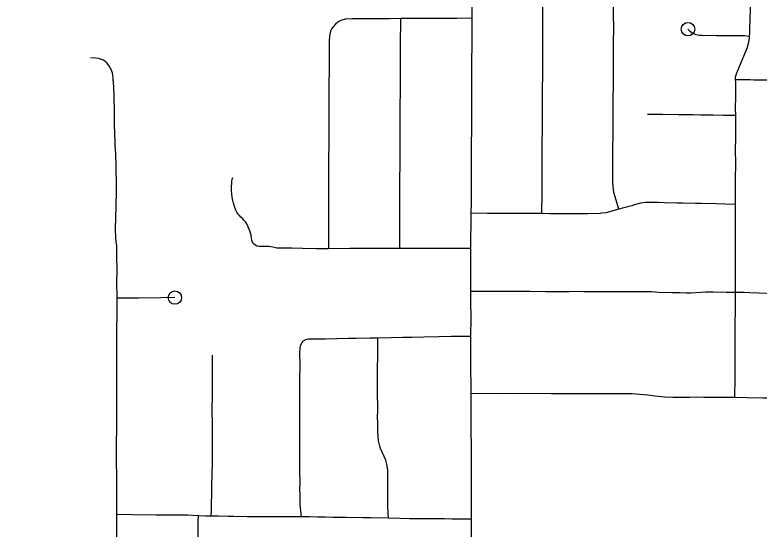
# Model space of a CAD drawing. Extents: x -19 to 366, y -4 to 359.
# Drawn here: x 154.467 to 154.991, y 195.024 to 195.386 of the extents above; entities that cross this region are included whole.
import ezdxf

# ---------------------------------------------------------------- set-up
doc = ezdxf.new("R2010")
doc.units = 0
doc.layers.add('Level 33', color=7, linetype='Continuous')
doc.layers.add('Level 60', color=7, linetype='Continuous')

msp = doc.modelspace()

# ---------------------------------------------------------------- linework, layer by layer
at = {"layer": 'Level 33'}
for points in [[(154.78918, 195.3839), (154.78923, 195.38952), (154.78926, 195.4002), (154.78923, 195.40772)], [(154.83828, 195.24611), (154.83842, 195.2605), (154.83843, 195.26952), (154.83846, 195.27573), (154.8385, 195.28405), (154.83857, 195.29509), (154.8386, 195.30582), (154.83866, 195.31179), (154.8387, 195.32482), (154.83876, 195.33158), (154.83885, 195.34645), (154.83883, 195.35512), (154.83894, 195.36654), (154.83897, 195.37733), (154.839, 195.38898), (154.83894, 195.40768)], [(154.89261, 195.24926), (154.89062, 195.25568), (154.88904, 195.26104), (154.8883, 195.26768), (154.88826, 195.27599), (154.88836, 195.29327), (154.88849, 195.30072), (154.88848, 195.30759), (154.88859, 195.32891), (154.88867, 195.33449), (154.88868, 195.3451), (154.88874, 195.35322), (154.88877, 195.36586), (154.88888, 195.3779), (154.88886, 195.38585), (154.88882, 195.39407), (154.88886, 195.40777)], [(154.98458, 195.37112), (154.98477, 195.37336), (154.98494, 195.37736), (154.98514, 195.38177), (154.98525, 195.39131), (154.9855, 195.4083)], [(154.69968, 195.38319), (154.69646, 195.3823), (154.69446, 195.3811), (154.69284, 195.37976), (154.6911, 195.37792), (154.69021, 195.37659), (154.68937, 195.3748), (154.68852, 195.37136), (154.68824, 195.36747), (154.68827, 195.35857), (154.68807, 195.32631), (154.68804, 195.3028), (154.68791, 195.27707), (154.68785, 195.25619), (154.68776, 195.24022), (154.6879, 195.22136)], [(154.73879, 195.38361), (154.73074, 195.38359), (154.72373, 195.3836), (154.71527, 195.3836), (154.71144, 195.38359), (154.70478, 195.38358), (154.70003, 195.38329), (154.69968, 195.38319)], [(154.73812, 195.22155), (154.73812, 195.23814), (154.73816, 195.24979), (154.73824, 195.26846), (154.73833, 195.28267), (154.73832, 195.28547), (154.73838, 195.30176), (154.73839, 195.31005), (154.73842, 195.3202), (154.7385, 195.33394), (154.73859, 195.34445), (154.73868, 195.35265), (154.73871, 195.36411), (154.73879, 195.38361)], [(154.78918, 195.3839), (154.77841, 195.38379), (154.76868, 195.38375), (154.76133, 195.38374), (154.7489, 195.38364), (154.73879, 195.38361)], [(154.78851, 195.24636), (154.78854, 195.25431), (154.7886, 195.26875), (154.78866, 195.27962), (154.7887, 195.29322), (154.78878, 195.3071), (154.78882, 195.317), (154.78887, 195.32852), (154.78898, 195.34017), (154.78899, 195.35244), (154.78907, 195.36643), (154.78911, 195.37666), (154.78918, 195.3839)], [(154.98458, 195.37112), (154.98113, 195.37142), (154.97647, 195.37152), (154.97542, 195.37149), (154.96659, 195.37145), (154.96432, 195.37145), (154.96138, 195.37146), (154.95133, 195.3718), (154.9492, 195.37174), (154.94712, 195.37224), (154.94427, 195.37347), (154.94286, 195.37455), (154.94125, 195.37619)], [(154.97472, 195.34037), (154.97469, 195.34061), (154.97477, 195.34255), (154.97533, 195.34474), (154.97617, 195.34661), (154.97632, 195.34695), (154.97758, 195.34995), (154.98059, 195.35707), (154.98308, 195.36344), (154.98406, 195.36714), (154.98449, 195.3701), (154.98458, 195.37112)], [(154.53888, 195.18641), (154.5387, 195.19876), (154.53882, 195.20496), (154.53879, 195.20924), (154.53874, 195.21325), (154.53869, 195.21655), (154.53859, 195.22134), (154.53855, 195.22367), (154.53824, 195.22615), (154.53803, 195.22916), (154.53787, 195.23143), (154.53778, 195.23282), (154.53769, 195.23412), (154.53775, 195.2367), (154.53789, 195.24163), (154.53803, 195.24568), (154.53815, 195.24886), (154.53824, 195.25215), (154.53837, 195.26114), (154.53844, 195.26617), (154.53819, 195.27842), (154.53808, 195.28269), (154.53798, 195.28522), (154.53785, 195.28824), (154.5375, 195.29441), (154.53739, 195.29697), (154.53724, 195.30144), (154.53711, 195.31028), (154.53707, 195.31482), (154.537, 195.31959), (154.53681, 195.32679), (154.53669, 195.33007), (154.53623, 195.33918), (154.53619, 195.33972), (154.53614, 195.34117), (154.5361, 195.34246), (154.53593, 195.34369), (154.53561, 195.34542), (154.53522, 195.34662), (154.53451, 195.34823), (154.53356, 195.34979), (154.53235, 195.35144), (154.53154, 195.35245), (154.53035, 195.35346), (154.52917, 195.35423), (154.52787, 195.35489), (154.52584, 195.35553), (154.52382, 195.35581), (154.52014, 195.35595)], [(155.03919, 195.33947), (155.03518, 195.33973), (155.02717, 195.34003), (155.02274, 195.34006), (155.0185, 195.3401), (155.01225, 195.3401), (155.00672, 195.3402), (155.00476, 195.34012), (154.99896, 195.34019), (154.99441, 195.34023), (154.99284, 195.34024), (154.98775, 195.34035), (154.98507, 195.34037), (154.98282, 195.34038), (154.97967, 195.34038), (154.97635, 195.34045), (154.97472, 195.34037)], [(154.97486, 195.31536), (154.97477, 195.32057), (154.97498, 195.32847), (154.97492, 195.33707), (154.97488, 195.33893), (154.97472, 195.34037)], [(154.97486, 195.31536), (154.9663, 195.31541), (154.95896, 195.31549), (154.95029, 195.31563), (154.94458, 195.31569), (154.93432, 195.31579), (154.92332, 195.31594), (154.92043, 195.31598), (154.9128, 195.31613)], [(154.97479, 195.25264), (154.97483, 195.26304), (154.97483, 195.26871), (154.97487, 195.28305), (154.97485, 195.28936), (154.97492, 195.30045), (154.97495, 195.30758), (154.97486, 195.31536)], [(154.6879, 195.22136), (154.67937, 195.22135), (154.66959, 195.22145), (154.66219, 195.22172), (154.65146, 195.22181), (154.64874, 195.22244), (154.64714, 195.22277), (154.64574, 195.22288), (154.64292, 195.22293), (154.64143, 195.22296), (154.63894, 195.223), (154.6378, 195.22311), (154.63725, 195.22328), (154.63662, 195.22358), (154.63575, 195.22425), (154.63492, 195.22512), (154.6343, 195.22606), (154.63379, 195.22742), (154.6333, 195.23033), (154.63327, 195.23117), (154.63288, 195.23229), (154.6324, 195.23404), (154.63156, 195.23614), (154.63059, 195.23834), (154.63022, 195.23903), (154.6294, 195.24024), (154.6282, 195.24161), (154.62717, 195.2426), (154.62617, 195.24361), (154.62505, 195.24479), (154.62399, 195.24601), (154.62318, 195.24707), (154.62247, 195.24852), (154.62149, 195.25116), (154.62086, 195.25352), (154.62042, 195.25541), (154.61999, 195.25784), (154.61969, 195.25999), (154.6195, 195.26248), (154.6195, 195.26489), (154.61962, 195.26773), (154.61977, 195.2693), (154.61995, 195.27014), (154.62051, 195.27151)], [(154.97479, 195.25264), (154.96747, 195.25284), (154.96109, 195.25297), (154.95073, 195.25322), (154.94652, 195.25329), (154.93768, 195.25348), (154.93355, 195.25357), (154.92464, 195.25381), (154.92044, 195.25391), (154.91428, 195.25405), (154.91128, 195.25393), (154.90779, 195.2534), (154.90349, 195.25221), (154.90159, 195.25169), (154.89952, 195.25112), (154.89261, 195.24926)], [(154.89261, 195.24926), (154.88324, 195.24679), (154.88043, 195.24634), (154.87932, 195.24623), (154.87031, 195.24598), (154.86775, 195.24599), (154.85801, 195.24601), (154.84397, 195.24609), (154.83828, 195.24611)], [(154.97471, 195.1905), (154.97471, 195.19915), (154.9747, 195.2074), (154.97472, 195.2185), (154.97472, 195.22566), (154.97478, 195.23465), (154.97478, 195.24443), (154.97479, 195.25264)], [(154.78829, 195.22156), (154.78829, 195.2286), (154.78848, 195.23876), (154.78851, 195.24636)], [(154.83828, 195.24611), (154.8316, 195.24612), (154.82227, 195.24612), (154.81983, 195.24614), (154.81154, 195.24617), (154.80498, 195.24619), (154.79991, 195.24621), (154.78851, 195.24636)], [(154.73812, 195.22155), (154.73197, 195.22154), (154.72114, 195.22154), (154.71212, 195.22153), (154.70288, 195.22152), (154.6879, 195.22136)], [(154.78829, 195.22156), (154.77185, 195.22158), (154.76306, 195.22158), (154.75745, 195.22159), (154.74902, 195.22156), (154.73812, 195.22155)], [(154.78829, 195.19124), (154.78829, 195.20258), (154.78829, 195.21358), (154.78829, 195.22156)], [(154.7883, 195.15942), (154.78831, 195.17258), (154.78829, 195.1843), (154.78829, 195.19124)], [(154.97471, 195.1905), (154.96819, 195.19061), (154.95888, 195.19068), (154.95376, 195.19074), (154.9435, 195.19012), (154.94019, 195.19014), (154.93535, 195.19025), (154.92986, 195.1903), (154.92059, 195.19057), (154.91551, 195.19091), (154.90407, 195.19098), (154.90284, 195.19099), (154.89206, 195.19102), (154.88346, 195.19104), (154.8679, 195.19109), (154.86529, 195.19111), (154.8575, 195.19109), (154.84386, 195.19108), (154.84107, 195.19106), (154.82984, 195.19112), (154.82318, 195.19115), (154.81596, 195.19112), (154.78829, 195.19124)], [(154.53871, 195.03389), (154.53874, 195.03846), (154.53868, 195.04197), (154.53869, 195.04485), (154.5387, 195.04862), (154.53864, 195.05207), (154.53859, 195.06017), (154.53852, 195.07204), (154.53849, 195.08303), (154.53858, 195.09585), (154.53863, 195.10686), (154.5386, 195.11504), (154.53863, 195.1266), (154.53862, 195.13911), (154.53859, 195.1501), (154.53876, 195.16513), (154.53879, 195.17439), (154.53888, 195.18641)], [(154.57956, 195.18689), (154.56957, 195.18672), (154.55394, 195.1865), (154.53888, 195.18641)], [(154.97435, 195.11639), (154.97449, 195.13053), (154.97454, 195.13983), (154.97462, 195.14755), (154.9746, 195.16391), (154.97459, 195.17142), (154.97463, 195.17487), (154.97471, 195.18242), (154.97471, 195.1905)], [(155.03919, 195.18777), (155.03699, 195.18832), (155.03369, 195.18867), (155.02944, 195.18896), (155.02226, 195.18894), (155.01703, 195.18909), (155.00932, 195.18925), (155.00657, 195.18931), (155.00138, 195.18948), (154.99123, 195.19002), (154.9849, 195.19022), (154.98085, 195.1904), (154.97471, 195.1905)], [(154.7883, 195.15942), (154.77427, 195.15952), (154.76573, 195.15933), (154.75517, 195.15911), (154.74673, 195.15884), (154.74022, 195.15866), (154.73194, 195.15849), (154.72252, 195.1583)], [(154.78837, 195.11917), (154.78832, 195.12616), (154.78828, 195.13539), (154.78829, 195.14154), (154.7883, 195.14973), (154.7883, 195.15942)], [(154.66874, 195.03225), (154.66814, 195.03872), (154.668, 195.04094), (154.6678, 195.04598), (154.66779, 195.0482), (154.66775, 195.0517), (154.66781, 195.05594), (154.66782, 195.05822), (154.66774, 195.06321), (154.66777, 195.07963), (154.66776, 195.09192), (154.66767, 195.09551), (154.66756, 195.11116), (154.66769, 195.12254), (154.6677, 195.12791), (154.66791, 195.13985), (154.66765, 195.14692), (154.668, 195.15168), (154.66845, 195.15351), (154.6692, 195.15522), (154.67016, 195.15631)], [(154.72252, 195.1583), (154.71728, 195.15819), (154.70746, 195.1581), (154.70194, 195.15802), (154.6939, 195.15775), (154.68582, 195.15771), (154.68215, 195.15767), (154.67595, 195.15758), (154.67332, 195.15754), (154.67165, 195.15724), (154.67016, 195.15631)], [(154.73022, 195.0313), (154.72984, 195.0347), (154.72969, 195.0403), (154.7297, 195.04631), (154.72971, 195.05231), (154.72971, 195.05633), (154.72969, 195.05779), (154.72961, 195.06539), (154.72906, 195.06956), (154.72824, 195.07235), (154.72452, 195.0804), (154.72399, 195.08215), (154.72303, 195.08581), (154.72255, 195.09227), (154.72255, 195.0978), (154.7225, 195.10336), (154.72252, 195.10667), (154.72254, 195.11082), (154.72249, 195.11805), (154.72248, 195.12532), (154.72248, 195.13035), (154.72246, 195.13712), (154.72253, 195.1451), (154.72252, 195.1583)], [(154.60527, 195.03282), (154.60535, 195.03731), (154.60547, 195.04209), (154.60558, 195.04767), (154.60559, 195.05214), (154.6056, 195.05408), (154.60576, 195.06242), (154.60609, 195.07035), (154.60607, 195.0789), (154.60603, 195.08907), (154.60606, 195.09665), (154.60596, 195.1086), (154.60604, 195.11711), (154.60598, 195.12697), (154.60602, 195.1337), (154.6062, 195.14639)], [(154.97435, 195.11639), (154.9702, 195.11644), (154.9643, 195.11642), (154.95724, 195.11648), (154.95253, 195.11648), (154.94715, 195.11658), (154.94246, 195.11657), (154.93763, 195.1165), (154.93065, 195.11648), (154.92489, 195.1166), (154.91821, 195.11737), (154.91483, 195.11784), (154.9129, 195.11816), (154.90718, 195.11869), (154.90201, 195.11903), (154.9012, 195.11907), (154.89791, 195.1191), (154.88443, 195.11907), (154.88261, 195.11908), (154.87141, 195.11906), (154.86188, 195.1191), (154.85196, 195.11912), (154.84509, 195.11912), (154.82193, 195.11919), (154.80788, 195.11916), (154.78837, 195.11917)], [(154.78863, 195.03061), (154.78864, 195.03488), (154.78864, 195.03976), (154.7886, 195.04411), (154.78862, 195.04897), (154.78863, 195.05255), (154.78861, 195.05724), (154.78861, 195.05956), (154.78854, 195.06828), (154.78855, 195.08283), (154.78853, 195.09245), (154.78841, 195.10338), (154.78839, 195.11369), (154.78837, 195.11917)], [(155.03993, 195.11531), (155.03567, 195.11527), (155.03027, 195.11537), (155.02264, 195.1155), (155.012, 195.11561), (155.00453, 195.11589), (154.99408, 195.11604), (154.98306, 195.11627), (154.97435, 195.11639)], [(154.5356, 194.90582), (154.53641, 194.91361), (154.53672, 194.91827), (154.53743, 194.92703), (154.53753, 194.93178), (154.5377, 194.93402), (154.53786, 194.93717), (154.53822, 194.94988), (154.5384, 194.95564), (154.53859, 194.96269), (154.53874, 194.97282), (154.53876, 194.97593), (154.53887, 194.98199), (154.53886, 194.98789), (154.5388, 194.99055), (154.53877, 194.99796), (154.53873, 195.00396), (154.53869, 195.0101), (154.53868, 195.01419), (154.53869, 195.01779), (154.53862, 195.02349), (154.53861, 195.02773), (154.5387, 195.03035), (154.53871, 195.03389)], [(154.59629, 195.03308), (154.58839, 195.03344), (154.58002, 195.03357), (154.57375, 195.03353), (154.5665, 195.03358), (154.54978, 195.03371), (154.53871, 195.03389)], [(154.59567, 194.96968), (154.59571, 194.97323), (154.59584, 194.98246), (154.59593, 194.9889), (154.59579, 194.99344), (154.59593, 195.00231), (154.59602, 195.01028), (154.59607, 195.01337), (154.59601, 195.02178), (154.596, 195.02523), (154.59605, 195.02905), (154.59629, 195.03308)], [(154.60527, 195.03282), (154.60131, 195.03286), (154.59629, 195.03308)], [(154.66874, 195.03225), (154.66168, 195.03227), (154.65355, 195.03226), (154.64707, 195.03221), (154.64261, 195.03221), (154.63828, 195.03221), (154.63397, 195.03222), (154.63061, 195.03225), (154.62122, 195.0325), (154.61698, 195.03261), (154.61025, 195.03277), (154.60527, 195.03282)], [(154.73022, 195.0313), (154.71769, 195.03152), (154.71198, 195.0316), (154.70051, 195.0318), (154.69099, 195.03186), (154.68573, 195.03196), (154.68013, 195.03217), (154.67454, 195.03222), (154.66874, 195.03225)], [(154.78863, 195.03061), (154.77965, 195.03071), (154.77491, 195.03077), (154.76967, 195.03079), (154.7661, 195.03081), (154.76029, 195.03084), (154.75546, 195.03089), (154.75186, 195.03095), (154.74487, 195.031), (154.73821, 195.03113), (154.73022, 195.0313)], [(154.78857, 194.96835), (154.78867, 194.97381), (154.78863, 194.98057), (154.78864, 194.98355), (154.78869, 194.992), (154.78866, 194.99697), (154.7886, 195.02023), (154.78859, 195.02535), (154.78863, 195.03061)]]:
    msp.add_lwpolyline(points, dxfattribs=at)
for centre in [(154.94125, 195.37619), (154.57956, 195.18689)]:
    msp.add_circle(centre, 0.00473, dxfattribs=at)
at = {"layer": 'Level 60'}
for points in [[(156.50946, 189.3937), (156.44759, 191.65634), (156.2114, 200.27623), (155.97446, 208.89626), (155.73678, 217.51643), (155.49836, 226.13674), (155.2592, 234.75719), (155.01929, 243.37778), (154.77865, 251.9985), (154.53727, 260.61937), (154.29515, 269.24038), (154.0523, 277.86152), (153.80871, 286.48281), (153.56438, 295.10424), (153.31933, 303.72581), (153.07354, 312.34752), (152.82702, 320.96938), (152.57978, 329.59137), (152.3318, 338.21351), (152.0831, 346.83579)], [(0, 189.51617), (7.11214, 189.52059), (14.22427, 189.53386), (21.33637, 189.55597), (28.44845, 189.58693), (35.56048, 189.62672), (42.67245, 189.67537), (49.78436, 189.73285), (56.89619, 189.79918), (64.00793, 189.87436), (71.11958, 189.95838), (78.23111, 190.05124), (85.34253, 190.15294), (92.45381, 190.26349), (99.56495, 190.38288), (106.67593, 190.51112), (113.78675, 190.6482), (120.89739, 190.79412), (128.00785, 190.94888), (135.11811, 191.11248), (142.22816, 191.28493), (149.33799, 191.46621), (156.44759, 191.65634), (163.55694, 191.85531), (170.66605, 192.06312), (177.77489, 192.27977), (184.88345, 192.50526), (191.99173, 192.73959), (199.09971, 192.98276), (206.20739, 193.23477), (213.31474, 193.49561), (220.42177, 193.7653), (227.52845, 194.04382), (234.63479, 194.33118), (241.74076, 194.62738), (248.84635, 194.93241), (255.95157, 195.24628), (263.05638, 195.56898), (270.16079, 195.90052), (277.26478, 196.24089), (284.36834, 196.5901), (291.47147, 196.94814), (298.57414, 197.31501), (305.67635, 197.69072), (312.77809, 198.07525), (319.87934, 198.46862), (326.9801, 198.87082), (334.08035, 199.28185), (341.18009, 199.7017)]]:
    msp.add_spline(points, degree=3, dxfattribs=at)

doc.saveas('drawing.dxf')
